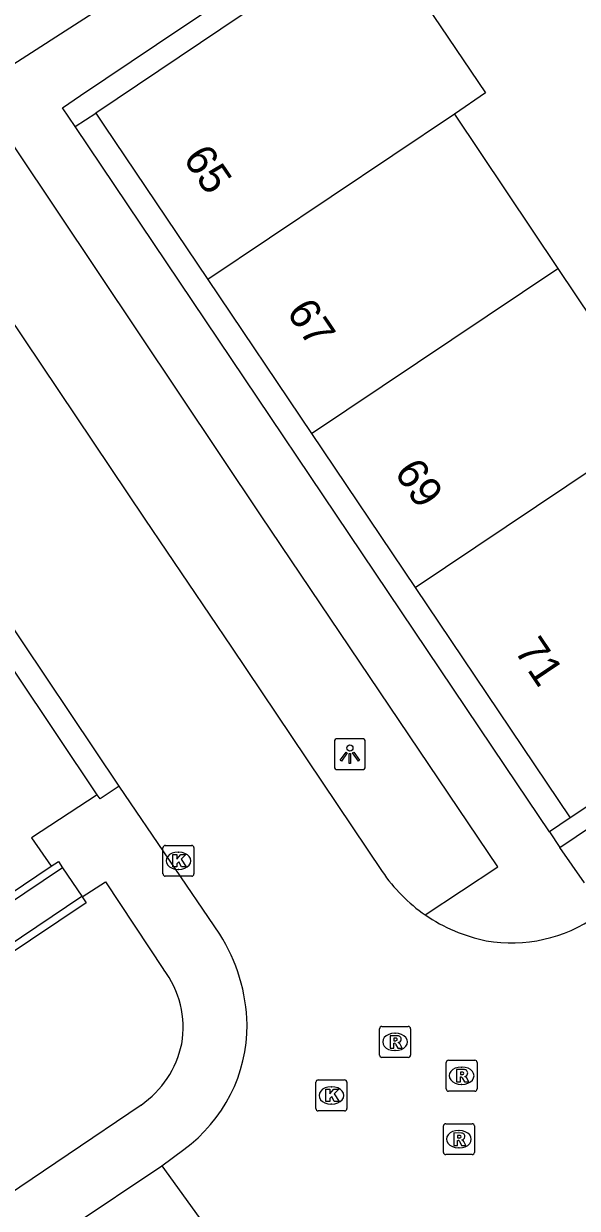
# Model space of a CAD drawing. Extents: x 158797 to 159887, y 384318 to 385255.
# Drawn here: x 159093.85 to 159111.74, y 384714.36 to 384752.65 of the extents above; entities that cross this region are included whole.
import ezdxf

# ---------------------------------------------------------------- set-up
doc = ezdxf.new("R2010")
doc.units = 0
for name, color, linetype in [('IMGEO_Groenvoorziening', 7, 'Continuous'), ('IMGEO_Kolk', 7, 'Continuous'), ('IMGEO_Lichtpunt', 7, 'Continuous'), ('IMGEO_Muur', 7, 'Continuous'), ('IMGEO_Pand', 7, 'Continuous'), ('IMGEO_Pand_nummerreeks', 7, 'Continuous'), ('IMGEO_Rijbaan_lokaal_open', 7, 'Continuous'), ('IMGEO_Rioolput', 7, 'Continuous'), ('IMGEO_Voetpad_open', 7, 'Continuous')]:
    doc.layers.add(name, color=color, linetype=linetype)

msp = doc.modelspace()

# ---------------------------------------------------------------- linework, layer by layer
at = {"layer": 'IMGEO_Groenvoorziening'}
for points in [[(159095.517, 384749.324), (159096.181, 384749.761)], [(159111.513, 384726.983), (159110.838, 384726.533)]]:
    msp.add_lwpolyline(points, dxfattribs=at)
at = {"layer": 'IMGEO_Kolk'}
for p, q in [((159098.351, 384725.168), (159098.351, 384726.02)), ((159098.426, 384726.094), (159099.278, 384726.094)), ((159098.839, 384725.874), (159098.864, 384725.874)), ((159099.352, 384726.02), (159099.352, 384725.168)), ((159099.278, 384725.094), (159098.426, 384725.094)), ((159098.862, 384725.314), (159098.837, 384725.314)), ((159103.369, 384718.51), (159104.221, 384718.51)), ((159103.294, 384717.584), (159103.294, 384718.436)), ((159103.782, 384718.29), (159103.807, 384718.29)), ((159104.295, 384718.436), (159104.295, 384717.584)), ((159103.805, 384717.73), (159103.78, 384717.73)), ((159104.221, 384717.51), (159103.369, 384717.51))]:
    msp.add_line(p, q, dxfattribs=at)
for points in [[(159098.351, 384725.168), (159098.351, 384726.02)], [(159098.426, 384726.094), (159099.278, 384726.094)], [(159098.672, 384725.794), (159098.795, 384725.794), (159098.795, 384725.643), (159098.925, 384725.794), (159099.089, 384725.794), (159098.943, 384725.643), (159099.096, 384725.394), (159098.944, 384725.394), (159098.859, 384725.558), (159098.795, 384725.491), (159098.795, 384725.394), (159098.672, 384725.394), (159098.672, 384725.794)], [(159099.352, 384726.02), (159099.352, 384725.168)], [(159099.278, 384725.094), (159098.426, 384725.094)], [(159103.369, 384718.51), (159104.221, 384718.51)], [(159103.294, 384717.584), (159103.294, 384718.436)], [(159103.615, 384718.21), (159103.738, 384718.21), (159103.738, 384718.059), (159103.868, 384718.21), (159104.032, 384718.21), (159103.886, 384718.059), (159104.039, 384717.81), (159103.887, 384717.81), (159103.802, 384717.974), (159103.738, 384717.907), (159103.738, 384717.81), (159103.615, 384717.81), (159103.615, 384718.21)], [(159104.295, 384718.436), (159104.295, 384717.584)], [(159104.221, 384717.51), (159103.369, 384717.51)]]:
    msp.add_lwpolyline(points, dxfattribs=at)
for centre, start, end in [((159098.428, 384726.018), 91.552, 178.448), ((159098.428, 384726.018), 91.552, 178.448), ((159099.276, 384726.018), 1.552, 88.448), ((159099.276, 384726.018), 1.552, 88.448), ((159098.428, 384725.17), 181.552, 268.448), ((159098.428, 384725.17), 181.552, 268.448), ((159099.276, 384725.17), 271.552, 358.448), ((159099.276, 384725.17), 271.552, 358.448), ((159103.371, 384718.434), 91.552, 178.448), ((159103.371, 384718.434), 91.552, 178.448), ((159104.219, 384718.434), 1.552, 88.448), ((159104.219, 384718.434), 1.552, 88.448), ((159103.371, 384717.586), 181.552, 268.448), ((159103.371, 384717.586), 181.552, 268.448), ((159104.219, 384717.586), 271.552, 358.448), ((159104.219, 384717.586), 271.552, 358.448)]:
    msp.add_arc(centre, 0.0765, start, end, dxfattribs=at)
for centre, major_axis, ratio, start_param, end_param in [((159098.838, 384725.594), (-0.387, 0.002), 0.722429, 4.712389, 7.853982), ((159098.863, 384725.594), (-0.39, 0.002), 0.717154, 1.570796, 4.712389), ((159103.781, 384718.01), (-0.387, 0.002), 0.722429, 4.712389, 7.853982), ((159103.806, 384718.01), (-0.39, 0.002), 0.717154, 1.570796, 4.712389)]:
    msp.add_ellipse(centre, major_axis=major_axis, ratio=ratio, start_param=start_param, end_param=end_param, dxfattribs=at)
at = {"layer": 'IMGEO_Lichtpunt'}
for p, q in [((159103.892, 384729.444), (159103.892, 384728.637)), ((159103.892, 384729.444), (159103.892, 384728.637)), ((159104.794, 384729.539), (159103.986, 384729.539)), ((159104.794, 384729.539), (159103.986, 384729.539)), ((159104.888, 384728.637), (159104.888, 384729.444)), ((159104.888, 384728.637), (159104.888, 384729.444)), ((159103.986, 384728.543), (159104.794, 384728.543)), ((159103.986, 384728.543), (159104.794, 384728.543))]:
    msp.add_line(p, q, dxfattribs=at)
for points in [[(159104.266, 384729.108), (159104.305, 384729.08), (159104.117, 384728.818), (159104.079, 384728.845), (159104.266, 384729.108)], [(159104.368, 384729.06), (159104.415, 384729.06), (159104.415, 384728.738), (159104.368, 384728.738), (159104.368, 384729.06)], [(159104.478, 384729.08), (159104.516, 384729.107), (159104.703, 384728.845), (159104.664, 384728.817), (159104.478, 384729.08)]]:
    msp.add_lwpolyline(points, dxfattribs=at)
msp.add_circle((159104.391, 384729.242), 0.0994, dxfattribs=at)
for centre, start, end in [((159103.986, 384729.444), 90, 180), ((159103.986, 384729.444), 90, 180), ((159104.794, 384729.444), 0, 90), ((159104.794, 384729.444), 0, 90), ((159103.986, 384728.637), 180, 270), ((159103.986, 384728.637), 180, 270), ((159104.794, 384728.637), 270, 0), ((159104.794, 384728.637), 270, 360)]:
    msp.add_arc(centre, 0.0946, start, end, dxfattribs=at)
at = {"layer": 'IMGEO_Muur'}
for points in [[(159090.684, 384722.695), (159094.738, 384725.416)], [(159094.738, 384725.416), (159094.97, 384725.572), (159095.107, 384725.369)], [(159095.107, 384725.369), (159090.821, 384722.492), (159090.684, 384722.695)], [(159090.358, 384720.844), (159095.725, 384724.447)], [(159095.738, 384724.428), (159095.865, 384724.24), (159090.497, 384720.636)], [(159095.725, 384724.447), (159095.738, 384724.428)]]:
    msp.add_lwpolyline(points, dxfattribs=at)
at = {"layer": 'IMGEO_Pand'}
for points in [[(159105.411, 384755.392), (159108.769, 384750.417), (159107.772, 384749.725)], [(159100.911, 384752.932), (159096.181, 384749.761)], [(159096.181, 384749.761), (159096.443, 384749.372), (159099.8, 384744.384)], [(159107.772, 384749.725), (159099.8, 384744.384)], [(159107.772, 384749.725), (159111.111, 384744.741)], [(159103.15, 384739.408), (159111.111, 384744.741)], [(159111.111, 384744.741), (159114.45, 384739.757), (159112.386, 384738.374)], [(159099.8, 384744.384), (159103.15, 384739.408)], [(159103.15, 384739.408), (159106.5, 384734.43)], [(159106.5, 384734.43), (159112.386, 384738.374)], [(159106.5, 384734.43), (159111.513, 384726.983)], [(159116.356, 384732.337), (159117.318, 384730.849), (159111.513, 384726.983)]]:
    msp.add_lwpolyline(points, dxfattribs=at)
at = {"layer": 'IMGEO_Rijbaan_lokaal_open'}
for points in [[(159078.434, 384765.422), (159083.251, 384758.254), (159097.768, 384736.641), (159100.568, 384732.495), (159105.435, 384725.251)], [(159096.938, 384728.011), (159093.015, 384733.846), (159085.468, 384745.079)], [(159100.183, 384723.227), (159096.938, 384728.011)], [(159098.313, 384715.737), (159099.028, 384716.267)], [(159064.041, 384692.712), (159076.098, 384700.8), (159092.382, 384711.772), (159098.313, 384715.737)], [(159098.313, 384715.737), (159100.643, 384712.514)]]:
    msp.add_lwpolyline(points, dxfattribs=at)
for centre, radius, start, end in [((159109.852, 384728.232), 5.329, 214.0142, 235.4124), ((159109.84, 384728.227), 5.318, 235.4896, 258.7106), ((159109.614, 384727.756), 4.813, 260.2458, 304.7948), ((159095.374, 384720.172), 5.697, 1.2685, 32.4276), ((159096.095, 384720.285), 4.975, 306.1234, 0.1454)]:
    msp.add_arc(centre, radius, start, end, dxfattribs=at)
at = {"layer": 'IMGEO_Rioolput'}
for p, q in [((159105.351, 384719.314), (159105.351, 384720.166)), ((159105.426, 384720.24), (159106.278, 384720.24)), ((159106.352, 384720.166), (159106.352, 384719.314)), ((159105.839, 384720.02), (159105.864, 384720.02)), ((159105.862, 384719.46), (159105.837, 384719.46)), ((159106.278, 384719.24), (159105.426, 384719.24)), ((159107.501, 384718.222), (159107.501, 384719.074)), ((159107.576, 384719.148), (159108.428, 384719.148)), ((159107.989, 384718.928), (159108.014, 384718.928)), ((159108.502, 384719.074), (159108.502, 384718.222)), ((159108.428, 384718.148), (159107.576, 384718.148)), ((159108.012, 384718.368), (159107.987, 384718.368)), ((159107.413, 384716.171), (159107.413, 384717.023)), ((159107.488, 384717.097), (159108.34, 384717.097)), ((159108.414, 384717.023), (159108.414, 384716.171)), ((159107.901, 384716.877), (159107.926, 384716.877)), ((159107.924, 384716.317), (159107.899, 384716.317)), ((159108.34, 384716.097), (159107.488, 384716.097))]:
    msp.add_line(p, q, dxfattribs=at)
for points in [[(159105.351, 384719.314), (159105.351, 384720.166)], [(159105.426, 384720.24), (159106.278, 384720.24)], [(159106.352, 384720.166), (159106.352, 384719.314)], [(159105.94, 384719.938), (159105.688, 384719.94), (159105.688, 384719.54)], [(159105.688, 384719.54), (159105.812, 384719.54), (159105.812, 384719.702), (159105.823, 384719.702)], [(159105.866, 384719.859), (159105.812, 384719.859), (159105.812, 384719.778)], [(159105.812, 384719.778), (159105.864, 384719.778)], [(159105.87, 384719.673), (159105.941, 384719.54), (159106.081, 384719.54), (159106.016, 384719.666)], [(159106.278, 384719.24), (159105.426, 384719.24)], [(159107.501, 384718.222), (159107.501, 384719.074)], [(159107.576, 384719.148), (159108.428, 384719.148)], [(159108.502, 384719.074), (159108.502, 384718.222)], [(159108.09, 384718.846), (159107.838, 384718.848), (159107.838, 384718.448)], [(159107.838, 384718.448), (159107.962, 384718.448), (159107.962, 384718.61), (159107.973, 384718.61)], [(159108.016, 384718.767), (159107.962, 384718.767), (159107.962, 384718.686)], [(159107.962, 384718.686), (159108.014, 384718.686)], [(159108.02, 384718.581), (159108.091, 384718.448), (159108.231, 384718.448), (159108.166, 384718.574)], [(159108.428, 384718.148), (159107.576, 384718.148)], [(159107.413, 384716.171), (159107.413, 384717.023)], [(159107.488, 384717.097), (159108.34, 384717.097)], [(159108.414, 384717.023), (159108.414, 384716.171)], [(159108.002, 384716.795), (159107.75, 384716.797), (159107.75, 384716.397)], [(159107.928, 384716.716), (159107.874, 384716.716), (159107.874, 384716.635)], [(159107.874, 384716.635), (159107.926, 384716.635)], [(159107.75, 384716.397), (159107.874, 384716.397), (159107.874, 384716.559), (159107.885, 384716.559)], [(159107.932, 384716.53), (159108.003, 384716.397), (159108.143, 384716.397), (159108.078, 384716.523)], [(159108.34, 384716.097), (159107.488, 384716.097)]]:
    msp.add_lwpolyline(points, dxfattribs=at)
for centre, radius, start, end in [((159105.428, 384720.164), 0.0765, 91.552, 178.448), ((159105.428, 384720.164), 0.0765, 91.552, 178.448), ((159106.276, 384720.164), 0.0765, 1.552, 88.448), ((159106.276, 384720.164), 0.0765, 1.552, 88.448), ((159105.822, 384719.649), 0.0533, 26.0293, 88.6989), ((159105.848, 384719.967), 0.19, 274.7715, 282.9687), ((159105.872, 384719.763), 0.0964, 77.0061, 93.1865), ((159105.886, 384719.82), 0.0378, 276.6634, 79.6772), ((159105.939, 384719.828), 0.109, 350.3612, 89.416), ((159105.937, 384719.828), 0.112, 277.5842, 350.9817), ((159105.921, 384719.613), 0.108, 29.5134, 73.7905), ((159105.428, 384719.316), 0.0765, 181.552, 268.448), ((159105.428, 384719.316), 0.0765, 181.552, 268.448), ((159106.276, 384719.316), 0.0765, 271.552, 358.448), ((159106.276, 384719.316), 0.0765, 271.552, 358.448), ((159107.578, 384719.072), 0.0765, 91.552, 178.448), ((159107.578, 384719.072), 0.0765, 91.552, 178.448), ((159108.426, 384719.072), 0.0765, 1.552, 88.448), ((159108.426, 384719.072), 0.0765, 1.552, 88.448), ((159107.972, 384718.557), 0.0533, 26.0293, 88.6989), ((159107.998, 384718.875), 0.19, 274.7715, 282.9687), ((159108.022, 384718.671), 0.0964, 77.0061, 93.1865), ((159108.036, 384718.728), 0.0378, 276.6634, 79.6772), ((159108.089, 384718.736), 0.109, 350.3612, 89.416), ((159108.087, 384718.736), 0.112, 277.5842, 350.9817), ((159108.071, 384718.521), 0.108, 29.5134, 73.7905), ((159107.578, 384718.224), 0.0765, 181.552, 268.448), ((159107.578, 384718.224), 0.0765, 181.552, 268.448), ((159108.426, 384718.224), 0.0765, 271.552, 358.448), ((159108.426, 384718.224), 0.0765, 271.552, 358.448), ((159107.49, 384717.021), 0.0765, 91.552, 178.448), ((159107.49, 384717.021), 0.0765, 91.552, 178.448), ((159108.338, 384717.021), 0.0765, 1.552, 88.448), ((159108.338, 384717.021), 0.0765, 1.552, 88.448), ((159107.91, 384716.824), 0.19, 274.7715, 282.9687), ((159107.934, 384716.62), 0.0964, 77.0061, 93.1865), ((159107.948, 384716.677), 0.0378, 276.6634, 79.6772), ((159108.001, 384716.685), 0.109, 350.3612, 89.416), ((159107.999, 384716.685), 0.112, 277.5842, 350.9817), ((159107.884, 384716.506), 0.0533, 26.0293, 88.6989), ((159107.983, 384716.47), 0.108, 29.5134, 73.7905), ((159107.49, 384716.173), 0.0765, 181.552, 268.448), ((159107.49, 384716.173), 0.0765, 181.552, 268.448), ((159108.338, 384716.173), 0.0765, 271.552, 358.448), ((159108.338, 384716.173), 0.0765, 271.552, 358.448)]:
    msp.add_arc(centre, radius, start, end, dxfattribs=at)
for centre, major_axis, ratio, start_param, end_param in [((159105.838, 384719.74), (-0.387, 0.002), 0.722429, 4.712389, 7.853982), ((159105.863, 384719.74), (-0.39, 0.002), 0.717154, 1.570796, 4.712389), ((159107.988, 384718.648), (-0.387, 0.002), 0.722429, 4.712389, 7.853982), ((159108.013, 384718.648), (-0.39, 0.002), 0.717154, 1.570796, 4.712389), ((159107.9, 384716.597), (-0.387, 0.002), 0.722429, 4.712389, 7.853982), ((159107.925, 384716.597), (-0.39, 0.002), 0.717154, 1.570796, 4.712389)]:
    msp.add_ellipse(centre, major_axis=major_axis, ratio=ratio, start_param=start_param, end_param=end_param, dxfattribs=at)
at = {"layer": 'IMGEO_Voetpad_open'}
for points in [[(159106.827, 384723.845), (159109.175, 384725.404), (159101.523, 384736.749), (159092.28, 384750.557), (159097.002, 384753.598), (159090.456, 384763.423), (159080.123, 384778.73)], [(159095.517, 384749.324), (159095.106, 384749.935), (159095.69, 384750.332), (159098.145, 384751.977), (159099.797, 384753.085)], [(159110.838, 384726.533), (159109.424, 384728.647), (159095.517, 384749.324)], [(159096.227, 384727.726), (159092.263, 384733.641), (159084.92, 384744.559)], [(159111.179, 384726.023), (159113.787, 384727.775), (159126.146, 384736.081), (159125.822, 384736.605)], [(159096.227, 384727.726), (159094.106, 384726.335), (159094.738, 384725.416)], [(159096.938, 384728.011), (159096.317, 384727.597), (159096.227, 384727.726)], [(159110.838, 384726.533), (159111.179, 384726.023)], [(159111.968, 384724.886), (159111.179, 384726.023)], [(159095.107, 384725.369), (159095.725, 384724.447)], [(159095.738, 384724.428), (159096.496, 384724.915), (159098.368, 384722.086)], [(159097.641, 384717.699), (159095.282, 384716.103), (159081.517, 384706.804)]]:
    msp.add_lwpolyline(points, dxfattribs=at)
for centre, radius, start, end in [((159095.905, 384720.209), 3.097, 350.1163, 37.3174), ((159095.805, 384720.346), 3.221, 304.7482, 348.0188)]:
    msp.add_arc(centre, radius, start, end, dxfattribs=at)

# ---------------------------------------------------------------- texts
at = {"layer": 'IMGEO_Pand_nummerreeks'}
for s, p in [('65', (159098.977, 384748.293)), ('67', (159102.319, 384743.328)), ('69', (159105.803, 384738.153)), ('71', (159109.683, 384732.388))]:
    msp.add_text(s, height=1, rotation=303.9475, dxfattribs=at).set_placement(p)

doc.saveas('drawing.dxf')
